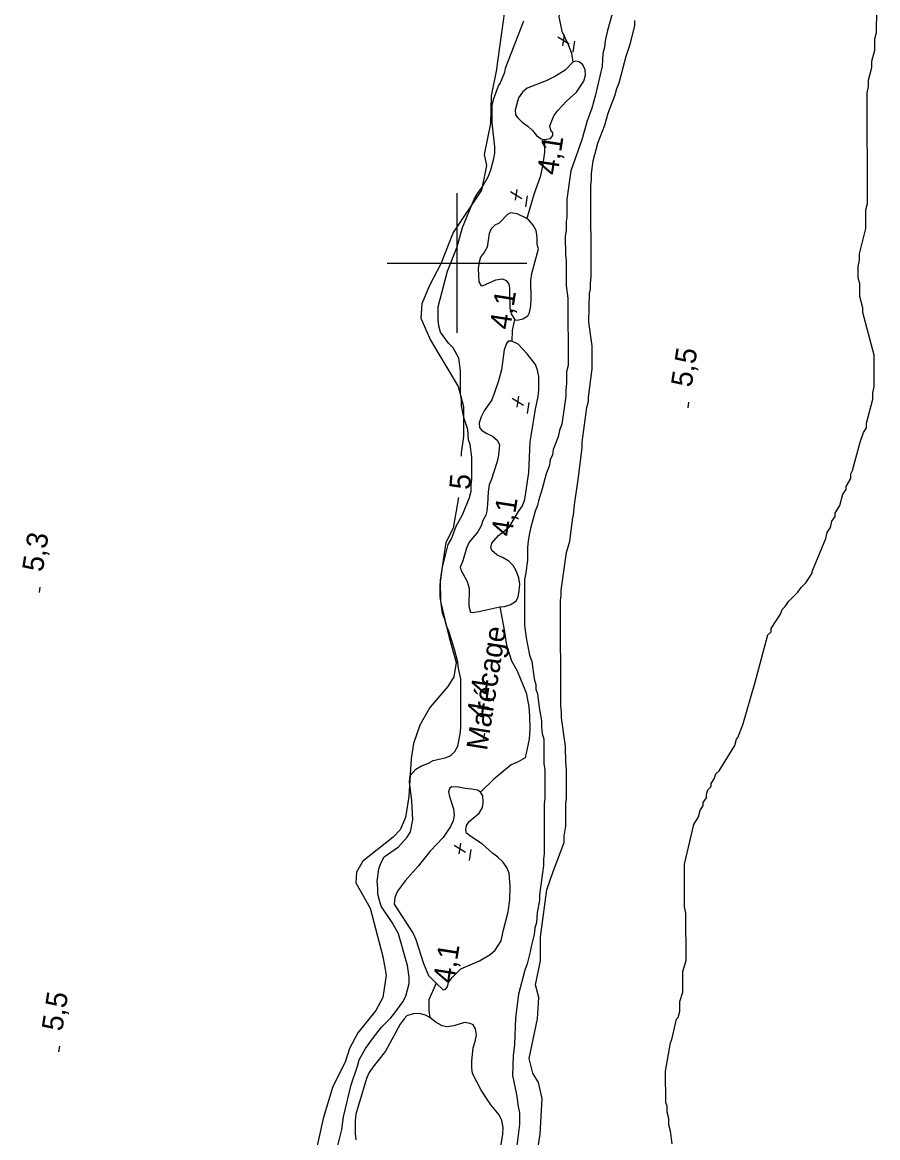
# Model space of a CAD drawing. Extents: x 282461 to 284471, y 5554090 to 5557646.
# Drawn here: x 283937.9 to 284060.1, y 5556274.9 to 5556434.4 of the extents above; entities that cross this region are included whole.
import ezdxf

# ---------------------------------------------------------------- set-up
doc = ezdxf.new("R2010")
doc.units = 0
for name, color, linetype in [('Niveau 1', 7, 'Continuous'), ('Niveau 2', 7, 'Continuous'), ('Niveau 3', 7, 'Continuous'), ('Niveau 4', 7, 'Continuous'), ('Niveau 61', 7, 'Continuous'), ('Niveau 7', 7, 'Continuous')]:
    doc.layers.add(name, color=color, linetype=linetype)

msp = doc.modelspace()

# ---------------------------------------------------------------- linework, layer by layer
at = {"layer": 'Niveau 1'}
for points in [[(284007.02, 5556437.79), (284005.59, 5556427.42), (284004.87, 5556423.89), (284004.8, 5556419.97), (284003.9, 5556415.5), (284004.2, 5556413.93), (284003.48, 5556410.43), (283999.45, 5556404.36), (283997.71, 5556399.86), (283996.03, 5556396.68), (283994.96, 5556394.14), (283994.81, 5556392.1), (283996.2, 5556388.95), (284000.18, 5556382.36), (284000.92, 5556379.48), (284000.94, 5556375.2), (284000.58, 5556372.87), (284000.59, 5556372.39)], [(284011.43, 5556272.44), (284011.87, 5556275.44), (284012.15, 5556280.52), (284011.64, 5556282.84), (284010.84, 5556284.16), (284010.3, 5556286.28), (284011.51, 5556291.94), (284011.68, 5556294.99), (284011.23, 5556296.77), (284011.95, 5556300.24), (284011.95, 5556303.66), (284012.83, 5556310.36), (284013.74, 5556313.01), (284015.33, 5556317.12), (284015.33, 5556318.03), (284015.55, 5556319.5), (284015.54, 5556322.67), (284015.65, 5556323.46), (284015.65, 5556326.17), (284015.64, 5556327.64), (284015.53, 5556328.55), (284015.52, 5556330.92), (284014.94, 5556334.99), (284014.94, 5556335.78), (284014.82, 5556336.69), (284014.78, 5556351.73), (284014.89, 5556352.52), (284014.89, 5556353.2), (284015.66, 5556358.63), (284016.11, 5556360.22), (284016.55, 5556363.62), (284016.67, 5556363.95), (284016.77, 5556365.43), (284017.33, 5556369.05), (284017.88, 5556373.57), (284017.88, 5556374.37), (284018.54, 5556379.35), (284018.77, 5556380.25), (284018.77, 5556380.82), (284019.32, 5556384.89), (284019.31, 5556388.17), (284018.85, 5556391.56), (284018.95, 5556395.75), (284019.06, 5556396.2), (284019.06, 5556397.1), (284019.17, 5556398.01), (284019.13, 5556411.01), (284019.24, 5556411.92), (284019.24, 5556412.82), (284019.46, 5556414.63), (284020.13, 5556417.13), (284021.14, 5556419.73), (284021.59, 5556421.43), (284022.6, 5556424.04), (284022.82, 5556424.94), (284023.16, 5556425.74), (284024.17, 5556429.59), (284024.73, 5556431.28), (284025.4, 5556433.89), (284025.4, 5556434.68)], [(284000.21, 5556366.49), (283999.43, 5556362.09), (283998.4, 5556360.02), (283997.58, 5556354.67), (283997.62, 5556351.59), (283998.88, 5556346.44), (283999.86, 5556342.86), (283999.56, 5556340.85), (283998.67, 5556339.46), (283996.11, 5556336.43), (283994.71, 5556333.93), (283993.78, 5556331.32), (283993.46, 5556329.13), (283993.13, 5556323.72), (283992.65, 5556320.71), (283991.88, 5556318.93), (283990.86, 5556317.9), (283986.55, 5556314.46), (283985.62, 5556312.88), (283985.53, 5556311.36), (283987.58, 5556307.77), (283989.4, 5556300.83), (283989.86, 5556298.18), (283989.4, 5556295), (283988.4, 5556293.14), (283985.84, 5556289.93), (283984.62, 5556287.7), (283984, 5556285.75), (283982.25, 5556282.27), (283980.86, 5556277.69), (283979.64, 5556272.04)]]:
    msp.add_lwpolyline(points, dxfattribs=at)
at = {"layer": 'Niveau 2'}
for points in [[(284031.84, 5556294.39), (284032.29, 5556295.75), (284032.29, 5556298.68), (284032.74, 5556300.27), (284032.72, 5556307.05), (284032.5, 5556307.95), (284032.49, 5556314.05), (284033.84, 5556319.7), (284034.51, 5556320.83), (284034.74, 5556321.74), (284035.19, 5556322.42), (284035.19, 5556322.87), (284035.64, 5556323.55), (284035.64, 5556324), (284035.87, 5556324.68), (284036.32, 5556325.13), (284036.32, 5556325.58), (284036.77, 5556326.26), (284036.99, 5556326.94), (284037.45, 5556327.39), (284039.7, 5556331.01), (284039.93, 5556331.91), (284040.15, 5556332.14), (284040.83, 5556333.95), (284042.63, 5556340.05), (284044.43, 5556346.83), (284044.88, 5556347.28), (284044.88, 5556347.74), (284046.24, 5556349.77), (284046.46, 5556350.45), (284046.92, 5556350.9), (284047.37, 5556351.58), (284048.72, 5556352.94), (284049.17, 5556353.61), (284049.85, 5556354.29), (284050.76, 5556355.65), (284050.76, 5556355.88), (284052.69, 5556360.59), (284052.91, 5556361.49), (284053.36, 5556362.17), (284053.58, 5556363.08), (284054.03, 5556363.76), (284054.03, 5556364.21), (284054.71, 5556365.34), (284055.16, 5556366.93), (284055.61, 5556367.61), (284055.6, 5556368.06), (284056.28, 5556369.19), (284056.28, 5556369.87), (284056.5, 5556370.33), (284057.62, 5556374.4), (284058.07, 5556375.76), (284058.52, 5556376.44), (284058.52, 5556377.12), (284059.41, 5556380.51), (284059.41, 5556381.41), (284059.63, 5556382.32), (284059.62, 5556386.84), (284058.02, 5556392.93), (284058.02, 5556393.61), (284057.56, 5556395.19), (284057.55, 5556397), (284057.32, 5556397.9), (284057.32, 5556399.48), (284057.54, 5556400.39), (284057.54, 5556401.29), (284058.43, 5556404.91), (284058.43, 5556407.62), (284058.65, 5556408.53), (284058.6, 5556424.34), (284058.82, 5556425.25), (284058.82, 5556426.15), (284059.27, 5556427.96), (284059.27, 5556428.87), (284059.71, 5556430.45), (284059.71, 5556432.03), (284059.93, 5556432.94), (284060.12, 5556445.59)], [(284030.74, 5556274.05), (284030.51, 5556275.86), (284030.28, 5556276.76), (284030.28, 5556277.67), (284030.05, 5556278.57), (284030.05, 5556279.47), (284029.83, 5556279.92), (284029.82, 5556284.44), (284030.49, 5556288.51), (284030.72, 5556288.97), (284031.39, 5556291.9), (284031.62, 5556292.13), (284031.84, 5556293.03), (284031.84, 5556294.39)]]:
    msp.add_lwpolyline(points, dxfattribs=at)
at = {"layer": 'Niveau 3'}
for p, q in [((284014.42, 5556432.33), (284016.05, 5556431.33)), ((284015.13, 5556431.07), (284015.38, 5556432.61)), ((284016.61, 5556430.13), (284016.85, 5556431.71)), ((284007.65, 5556410.23), (284009.28, 5556409.23)), ((284008.36, 5556408.97), (284008.61, 5556410.51)), ((284009.84, 5556408.03), (284010.08, 5556409.61)), ((284007.88, 5556380.67), (284009.51, 5556379.67)), ((284008.59, 5556379.41), (284008.84, 5556380.95)), ((284010.07, 5556378.47), (284010.31, 5556380.05)), ((284033.03, 5556379.29), (284033.15, 5556380.08)), ((283940.31, 5556352.88), (283940.43, 5556353.67)), ((284003.84, 5556331.98), (284003.96, 5556332.77)), ((283999.58, 5556316.77), (284001.21, 5556315.77)), ((284000.29, 5556315.51), (284000.54, 5556317.05)), ((284001.77, 5556314.57), (284002.01, 5556316.15)), ((283943.1, 5556287.21), (283943.22, 5556288))]:
    msp.add_line(p, q, dxfattribs=at)
at = {"layer": 'Niveau 4'}
for points in [[(284014.68, 5556435.98), (284014.54, 5556435.2), (284015, 5556433.17), (284015.91, 5556431.25), (284016.37, 5556430.01), (284016.57, 5556428.72)], [(284014.06, 5556426.71), (284012.76, 5556426.03), (284010.04, 5556424.99), (284009.36, 5556424.42), (284008.8, 5556423.63), (284008.29, 5556421.87), (284008.35, 5556421.19), (284008.69, 5556420.74), (284009.32, 5556420.12), (284010.11, 5556419.56), (284010.79, 5556418.94), (284011.36, 5556418.21), (284012.04, 5556417.76), (284012.49, 5556417.68), (284013.35, 5556417.82), (284013.68, 5556418.22), (284013.68, 5556418.62), (284013.4, 5556419.01), (284013.28, 5556419.63), (284013.85, 5556421.05), (284014.41, 5556421.79), (284015.65, 5556423.16), (284017.06, 5556424.41), (284018.14, 5556426), (284018.36, 5556426.85), (284018.3, 5556427.64), (284017.96, 5556428.32), (284017.45, 5556428.77), (284016.94, 5556428.88), (284016.57, 5556428.72), (284015.47, 5556427.57), (284014.06, 5556426.71)], [(284012.49, 5556417.68), (284012.5, 5556415.84), (284012.23, 5556413.86), (284011.89, 5556412.33), (284010.99, 5556409.78), (284009.96, 5556406.35)], [(284011.47, 5556402.65), (284011.46, 5556403.67), (284011.29, 5556404.63), (284010.89, 5556405.42), (284010.32, 5556406.1), (284009.96, 5556406.35), (284008.62, 5556407.05), (284007.66, 5556407.16), (284007.2, 5556406.93), (284006.02, 5556405.68), (284005.4, 5556405.39), (284004.89, 5556404.88), (284004.61, 5556404.2), (284004.33, 5556402.27), (284003.94, 5556401.59), (284003.37, 5556400.85), (284003.15, 5556400.12), (284003.04, 5556399.21), (284003.1, 5556397.29), (284003.44, 5556396.72), (284003.72, 5556396.78), (284005.53, 5556397.58), (284006.5, 5556397.76), (284007.01, 5556397.48), (284007.4, 5556396.97), (284007.52, 5556396.4), (284007.53, 5556393.57), (284007.76, 5556392.73), (284008.27, 5556391.88), (284008.61, 5556391.83), (284009.4, 5556392), (284010.14, 5556392.46), (284010.36, 5556392.91), (284010.53, 5556393.87), (284010.58, 5556394.84), (284010.57, 5556397.55), (284010.68, 5556398.51), (284011.64, 5556402.03), (284011.47, 5556402.65)], [(284008.24, 5556391.92), (284007.88, 5556390.35), (284007.82, 5556388.82)], [(284003.71, 5556363.17), (284003.43, 5556362.43), (284002.98, 5556361.58), (284001.74, 5556360.1), (284001.34, 5556359.25), (284000.84, 5556357.43), (284000.44, 5556356.53), (284000.56, 5556356.13), (284001.47, 5556354.44), (284001.76, 5556353.53), (284001.71, 5556350.93), (284001.94, 5556350.08), (284002.22, 5556350.03), (284003.12, 5556350.15), (284006.14, 5556350.82), (284006.8, 5556350.9), (284007.71, 5556351.19), (284008.44, 5556351.7), (284008.73, 5556352.21), (284008.89, 5556353.12), (284009, 5556354.08), (284008.83, 5556354.99), (284008.49, 5556355.89), (284008.03, 5556356.74), (284007.41, 5556357.36), (284006.61, 5556357.86), (284005.71, 5556358.25), (284004.97, 5556358.87), (284004.85, 5556359.32), (284004.97, 5556359.95), (284005.92, 5556361.03), (284007.45, 5556362.22), (284008.8, 5556364.49), (284009.37, 5556365.29), (284009.7, 5556366.2), (284010.26, 5556370.05), (284010.47, 5556374.41), (284010.58, 5556375.31), (284011.2, 5556379.11), (284011.59, 5556380.92), (284011.7, 5556381.88), (284011.69, 5556383.75), (284011.52, 5556384.66), (284011.23, 5556385.5), (284010.04, 5556387.02), (284008.73, 5556388.38), (284007.82, 5556388.82), (284007.32, 5556388.82), (284007.09, 5556388.48), (284006.75, 5556387.57), (284006.36, 5556384.74), (284005.92, 5556383.15), (284005.3, 5556381.34), (284004.96, 5556380.43), (284003.89, 5556378.84), (284003.44, 5556377.99), (284003.16, 5556377.14), (284003.22, 5556376.46), (284003.5, 5556376.12), (284004.24, 5556375.62), (284005.09, 5556375.23), (284005.77, 5556374.61), (284006.06, 5556373.99), (284005.95, 5556372.52), (284005.72, 5556371.61), (284004.94, 5556369.11), (284004.6, 5556368.26), (284004.43, 5556367.3), (284004.38, 5556365.49), (284004.27, 5556364.53), (284004.1, 5556363.96), (284003.71, 5556363.17)], [(284006.14, 5556350.82), (284006.76, 5556347.56), (284007.05, 5556345.36), (284007.79, 5556343.1), (284008.59, 5556341.69), (284009.9, 5556338.52), (284010.25, 5556336.6), (284010.36, 5556335.19), (284010.43, 5556333.38), (284010.32, 5556331.9), (284009.76, 5556329.24), (284008.74, 5556328.67), (284007.72, 5556328.27), (284005.24, 5556326.22), (284003.34, 5556324.36)], [(284006.6, 5556304.47), (284007.33, 5556307.25), (284007.56, 5556308.94), (284007.61, 5556310.87), (284007.44, 5556312.74), (284007.1, 5556313.58), (284006.53, 5556314.38), (284005.85, 5556315.05), (284005.05, 5556315.62), (284003.63, 5556316.92), (284001.99, 5556317.99), (284001.36, 5556318.5), (284001.25, 5556318.96), (284001.36, 5556319.58), (284001.76, 5556320.14), (284003.17, 5556321.33), (284003.62, 5556322.13), (284003.74, 5556322.86), (284003.68, 5556323.83), (284003.34, 5556324.36), (284002.94, 5556324.62), (284002.14, 5556324.79), (284001.18, 5556324.84), (284000.22, 5556325.07), (283999.25, 5556325.12), (283998.91, 5556324.84), (283998.8, 5556324.39), (283998.91, 5556323.71), (283999.48, 5556321.95), (283999.6, 5556320.99), (283999.43, 5556320.26), (283999.09, 5556319.41), (283998.02, 5556317.88), (283996.15, 5556315.9), (283994.45, 5556313.74), (283992.58, 5556311.65), (283992.08, 5556310.97), (283991.51, 5556310.18), (283991.11, 5556309.27), (283991, 5556308.31), (283993.73, 5556304.12), (283994.13, 5556303.27), (283995.21, 5556299.82), (283995.95, 5556298.12), (283997.01, 5556297.02), (283998, 5556296.09), (283998.34, 5556296.15), (283998.62, 5556296.49), (283998.79, 5556297.11), (283999.24, 5556297.79), (284000.54, 5556299.09), (284003.21, 5556300.23), (284004.74, 5556301.13), (284005.47, 5556301.76), (284006.32, 5556303.06), (284006.6, 5556304.47)], [(283997.01, 5556297.02), (283995.98, 5556294.64), (283995.99, 5556293.11), (283996.12, 5556292.12)], [(284006.2, 5556273.4), (284006.54, 5556275.44), (284006.59, 5556276.4), (284006.42, 5556277.37), (284006.02, 5556278.21), (284004.83, 5556279.63), (284003.46, 5556281.72), (284002.21, 5556284.1), (284002.1, 5556284.94), (284002.1, 5556285.91), (284002.32, 5556287.77), (284002.6, 5556288.68), (284002.77, 5556289.64), (284002.66, 5556290.49), (284002.31, 5556291.06), (284001.86, 5556291.28), (284001.07, 5556291.39), (283999.54, 5556290.94), (283998.57, 5556290.77), (283997.89, 5556290.94), (283997.04, 5556291.39), (283996.12, 5556292.12), (283995.51, 5556292.47), (283994.6, 5556292.69), (283993.75, 5556292.63), (283992.84, 5556292.35), (283992.45, 5556291.95), (283991.88, 5556291.16), (283989.79, 5556287.31), (283987.98, 5556285.04), (283987.47, 5556284.25), (283987.07, 5556283.4), (283985.55, 5556278.31), (283985.44, 5556277.34), (283985.44, 5556275.53), (283985.56, 5556274.63)]]:
    msp.add_lwpolyline(points, dxfattribs=at)
at = {"layer": 'Niveau 61'}
for points in [[(284000, 5556390), (284000, 5556410)], [(283990, 5556400), (284010, 5556400)]]:
    msp.add_lwpolyline(points, dxfattribs=at)
at = {"layer": 'Niveau 7'}
for points in [[(284022.18, 5556435.61), (284021.51, 5556433.23), (284021.18, 5556431.76), (284021.07, 5556430.86), (284020.84, 5556429.95), (284020.73, 5556428.14), (284019.73, 5556423.84), (284019.28, 5556422.14), (284018.61, 5556420.32), (284017.82, 5556417.6), (284016.25, 5556413.18), (284015.7, 5556409.11), (284015.7, 5556406.51), (284015.59, 5556405.94), (284015.6, 5556404.7), (284015.48, 5556403.79), (284015.49, 5556401.19), (284015.61, 5556400.29), (284015.62, 5556396.78), (284015.85, 5556394.97), (284015.88, 5556385.35), (284015.66, 5556384.45)], [(284006.16, 5556425.68), (284006.83, 5556427.27), (284006.94, 5556427.84), (284009.53, 5556434.64)], [(283982.64, 5556272.5), (283983.54, 5556276.13), (283983.77, 5556277.94), (283984.89, 5556282.47), (283985.8, 5556285.18), (283986.02, 5556286.09), (283986.93, 5556287.67), (283988.06, 5556289.26), (283989.19, 5556290.73), (283990.55, 5556292.09), (283991.11, 5556292.77), (283992.24, 5556294.36), (283992.7, 5556295.15), (283993.15, 5556296.96), (283993.15, 5556297.87), (283992.92, 5556299.57), (283991.66, 5556304.09), (283990.75, 5556305.68), (283989.16, 5556308.05), (283988.93, 5556308.84), (283988.7, 5556309.75), (283988.7, 5556310.65), (283988.59, 5556311.56), (283988.81, 5556313.37), (283989.15, 5556314.28), (283989.6, 5556315.07), (283991.64, 5556316.54), (283992.89, 5556317.9), (283993.34, 5556318.69), (283993.68, 5556320.39), (283993.56, 5556323.11), (283993.21, 5556325.83), (283993.32, 5556326.73), (283994.12, 5556327.64), (283994.91, 5556328.09), (283995.82, 5556328.43), (283996.61, 5556328.88), (283998.31, 5556329.23), (283999.1, 5556329.57), (283999.67, 5556330.13), (284000.12, 5556330.93), (284000.46, 5556332.62), (284000.57, 5556333.53), (284000.56, 5556340.55), (284000.22, 5556342.02), (284000.1, 5556342.92), (283999.65, 5556344.73), (283998.85, 5556347.34), (283998.51, 5556348.13), (283998.28, 5556349.03), (283997.94, 5556349.94), (283997.59, 5556352.32), (283997.59, 5556354.02), (283997.92, 5556356.51), (283998.76, 5556359.77), (283999.21, 5556360.57), (283999.89, 5556362.38), (284000.79, 5556363.97), (284001.8, 5556366.47), (284002.03, 5556367.37), (284002.02, 5556368.28), (284002.13, 5556369.07), (284002.12, 5556372.24), (284001.89, 5556374.05), (284001.66, 5556374.73), (284001.55, 5556376.2), (284000.98, 5556377.89), (284000.63, 5556379.59), (284000.63, 5556380.38), (284000.51, 5556381.29), (284000.5, 5556384.57), (284000.27, 5556386.38), (283999.47, 5556387.85), (283998.79, 5556388.52), (283997.65, 5556390.1), (283997.42, 5556391), (283997.31, 5556391.91), (283997.3, 5556393.72), (283998.65, 5556398.82), (284000, 5556402.33), (284000.78, 5556405.06), (284002.47, 5556409.14), (284002.92, 5556409.93), (284003.6, 5556410.84), (284004.5, 5556412.43), (284004.84, 5556413.34), (284005.28, 5556414.92), (284005.39, 5556415.72), (284005.39, 5556416.62), (284005.04, 5556420.02), (284005.03, 5556422.62), (284005.26, 5556423.53), (284005.93, 5556425.34), (284006.16, 5556425.68)], [(284015.66, 5556384.45), (284015.66, 5556382.75), (284015.55, 5556381.85), (284015.55, 5556380.94), (284015, 5556376.98), (284014.66, 5556376.07), (284014.44, 5556375.16), (284013.76, 5556373.35), (284013.65, 5556372.56), (284013.31, 5556371.88), (284013.2, 5556371.09), (284012.75, 5556369.84), (284012.19, 5556367.69), (284011.63, 5556365.99), (284011.52, 5556365.31), (284011.19, 5556364.51), (284010.51, 5556362.02), (284010.29, 5556361.11), (284010.18, 5556360.21), (284010.07, 5556359.3), (284010.07, 5556357.49), (284009.85, 5556355.68), (284009.63, 5556354.77), (284009.65, 5556348.21), (284009.88, 5556346.4), (284010.34, 5556343.92), (284010.68, 5556343.01), (284011.03, 5556340.53), (284011.26, 5556339.74), (284011.26, 5556339.06), (284011.49, 5556338.38), (284011.72, 5556336.46), (284012.07, 5556334.54), (284012.07, 5556333.63), (284012.19, 5556332.73), (284012.41, 5556331.93), (284012.42, 5556328.43), (284012.54, 5556327.52), (284012.55, 5556323.45), (284012.44, 5556322.66), (284012.46, 5556315.53), (284012.35, 5556314.74), (284012.36, 5556313.83), (284011.8, 5556309.64), (284011.8, 5556308.85), (284011.47, 5556307.15), (284011.36, 5556305.68), (284011.14, 5556304.89), (284011.03, 5556303.98), (284010.58, 5556302.28), (284010.47, 5556301.49), (284010.02, 5556299.79), (284009.68, 5556298.88), (284008.79, 5556295.48), (284008.34, 5556292.08), (284008.24, 5556288.24), (284008.02, 5556286.65), (284007.91, 5556283.82), (284008.49, 5556281.11), (284008.72, 5556279.41), (284008.95, 5556278.51), (284008.95, 5556276.81), (284008.51, 5556273.41)]]:
    msp.add_lwpolyline(points, dxfattribs=at)

# ---------------------------------------------------------------- texts
at = {"layer": 'Niveau 1'}
msp.add_text('5', height=3, rotation=85.0118, dxfattribs=at).set_placement((284001.86, 5556367.51))
at = {"layer": 'Niveau 3'}
for s, rotation, p in [('    4,1', 81.0958, (284013.67, 5556408.06)), ('    4,1', 81.0958, (284006.9, 5556385.96)), ('5,5  ', 81.0957, (284033.51, 5556382.13)), ('    4,1', 81.0958, (284007.13, 5556356.4)), ('5,3  ', 81.0957, (283940.79, 5556355.72)), ('4,4  ', 81.0957, (284004.32, 5556334.82)), ('    4,1', 81.0958, (283998.83, 5556292.5)), ('5,5  ', 81.0957, (283943.58, 5556290.05))]:
    msp.add_text(s, height=3, rotation=rotation, dxfattribs=at).set_placement(p)
at = {"layer": 'Niveau 7'}
msp.add_text('Marécage', height=3, rotation=81.0598, dxfattribs=at).set_placement((284004.28, 5556330.19))

doc.saveas('drawing.dxf')
